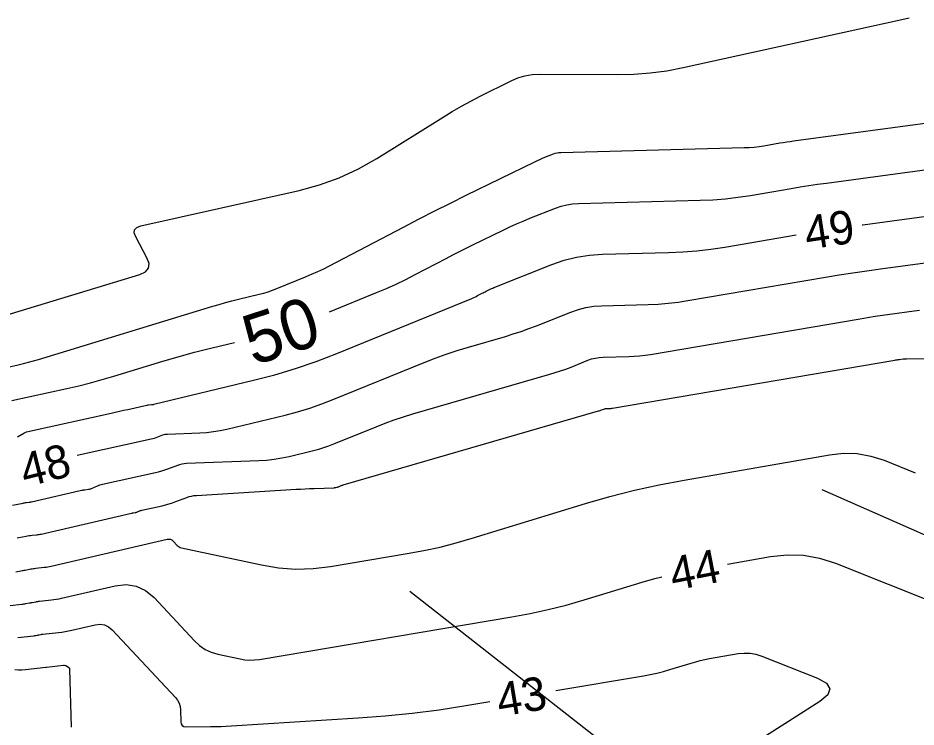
# Model space of a CAD drawing. Extents: x 2384780 to 2405861, y 547869 to 573706.
# Drawn here: x 2390291.8 to 2390345.6, y 552414.4 to 552456.8 of the extents above; entities that cross this region are included whole.
import ezdxf

# ---------------------------------------------------------------- set-up
doc = ezdxf.new("R2010")
doc.units = 0
for name, color, linetype in [('Old_Level_60', 7, 'Continuous'), ('Old_Level_61', 7, 'Continuous'), ('Prop Buffer Zone 1', 7, 'Continuous'), ('Prop Buffer Zone 2', 7, 'Continuous')]:
    doc.layers.add(name, color=color, linetype=linetype)

msp = doc.modelspace()

# ---------------------------------------------------------------- linework, layer by layer
at = {"layer": 'Old_Level_60'}
for points in [[(2390288.754, 552438.3445), (2390299.14175, 552441.48375), (2390299.47725, 552441.64025), (2390299.6585, 552441.8605), (2390299.68525, 552442.1445), (2390299.558, 552442.492), (2390298.8895, 552443.73175), (2390298.801, 552443.9725), (2390298.822, 552444.16325), (2390298.95225, 552444.304), (2390299.192, 552444.395), (2390308.6585, 552446.516), (2390309.88175, 552446.844), (2390311.06425, 552447.27125), (2390312.20625, 552447.79775), (2390313.30775, 552448.42325), (2390317.27275, 552450.899), (2390317.81625, 552451.22975), (2390318.36675, 552451.5475), (2390318.92475, 552451.8525), (2390319.48975, 552452.14475), (2390321.34725, 552453.07825), (2390321.75125, 552453.253), (2390322.167, 552453.377), (2390322.59475, 552453.45025), (2390323.03425, 552453.473), (2390327.68425, 552453.4455), (2390328.6775, 552453.46725), (2390329.66525, 552453.544), (2390330.647, 552453.67575), (2390331.623, 552453.8625), (2390344.53375, 552456.70675), (2390345.15675, 552456.831)], [(2390290.44375, 552435.775), (2390291.8665, 552436.0885), (2390292.1705, 552436.1585), (2390292.473, 552436.23475), (2390292.774, 552436.317), (2390293.0735, 552436.405), (2390303.50725, 552439.59), (2390303.885, 552439.70225), (2390304.26425, 552439.80875), (2390304.64525, 552439.90975), (2390305.02775, 552440.005), (2390306.2795, 552440.30675), (2390306.54625, 552440.37625), (2390306.80975, 552440.45575), (2390307.07, 552440.54525), (2390307.327, 552440.6445), (2390309.0465, 552441.34575), (2390309.413, 552441.50025), (2390309.7755, 552441.6635), (2390310.134, 552441.835), (2390310.4885, 552442.01525), (2390314.9085, 552444.328), (2390315.84075, 552444.81175), (2390316.776, 552445.289), (2390317.7145, 552445.76), (2390318.65625, 552446.22475), (2390322.76125, 552448.23325), (2390322.9105, 552448.3045), (2390323.06125, 552448.373), (2390323.213, 552448.4385), (2390323.36625, 552448.501), (2390323.86875, 552448.7005), (2390323.9775, 552448.7385), (2390324.08825, 552448.76625), (2390324.201, 552448.78425), (2390324.316, 552448.79225), (2390335.28225, 552449.07525), (2390335.5785, 552449.088), (2390335.87375, 552449.1115), (2390336.16775, 552449.1455), (2390336.461, 552449.19), (2390337.41675, 552449.35275), (2390337.62175, 552449.38675), (2390337.827, 552449.41875), (2390338.0325, 552449.44925), (2390338.2385, 552449.47775), (2390350.1055, 552451.072)], [(2390342.337, 552444.4595), (2390342.37875, 552444.46525), (2390346.62025, 552445.03525)], [(2390326.7985, 552442.699), (2390330.756, 552442.80125), (2390331.60275, 552442.83825), (2390332.44625, 552442.90525), (2390333.287, 552443.00225), (2390334.12475, 552443.1295), (2390338.38325, 552443.854)], [(2390291.82675, 552431.7885), (2390292.20225, 552431.9965), (2390292.284, 552432.038), (2390292.36775, 552432.07325), (2390292.45425, 552432.10225), (2390292.54275, 552432.12525), (2390297.41575, 552433.19875), (2390297.6655, 552433.254), (2390297.9155, 552433.30875), (2390298.16525, 552433.36375), (2390298.41525, 552433.41875), (2390299.563, 552433.6705), (2390299.57225, 552433.67275), (2390299.58125, 552433.67525), (2390299.59025, 552433.678), (2390299.599, 552433.68125), (2390299.6275, 552433.69225), (2390299.63375, 552433.69425), (2390299.64, 552433.69575), (2390299.6465, 552433.69675), (2390299.653, 552433.6975), (2390299.83125, 552433.70425), (2390299.86925, 552433.7065), (2390299.907, 552433.71075), (2390299.94475, 552433.717), (2390299.982, 552433.725), (2390305.93375, 552435.15975), (2390307.2015, 552435.49075), (2390308.45425, 552435.86875), (2390309.69175, 552436.2935), (2390310.914, 552436.7655), (2390318.994, 552440.061), (2390319.08225, 552440.09825), (2390319.1695, 552440.1375), (2390319.256, 552440.179), (2390319.3415, 552440.2225), (2390319.619, 552440.36775), (2390319.67875, 552440.3985), (2390319.7385, 552440.429), (2390319.7985, 552440.45925), (2390319.85875, 552440.489), (2390320.13125, 552440.62225), (2390320.19, 552440.65025), (2390320.249, 552440.67725), (2390320.30875, 552440.703), (2390320.369, 552440.7275), (2390323.7715, 552442.07925), (2390324.50775, 552442.33525), (2390325.2575, 552442.524), (2390326.02125, 552442.64525), (2390326.7985, 552442.699)], [(2390295.387, 552430.684), (2390299.819, 552431.65675), (2390299.9175, 552431.68025), (2390300.015, 552431.70725), (2390300.11125, 552431.738), (2390300.2065, 552431.77225), (2390300.516, 552431.89025), (2390300.58275, 552431.91275), (2390300.651, 552431.9295), (2390300.72, 552431.94075), (2390300.7905, 552431.94625), (2390302.716, 552432.01975), (2390303.12725, 552432.04575), (2390303.53575, 552432.09175), (2390303.94125, 552432.15825), (2390304.34425, 552432.24475), (2390307.82625, 552433.08425), (2390308.568, 552433.27775), (2390309.301, 552433.499), (2390310.025, 552433.7475), (2390310.74, 552434.02375), (2390316.14375, 552436.2275), (2390316.797, 552436.48425), (2390317.45675, 552436.72325), (2390318.12225, 552436.945), (2390318.794, 552437.14925), (2390320.998, 552437.78775), (2390321.46825, 552437.93), (2390321.935, 552438.08375), (2390322.3975, 552438.2485), (2390322.8565, 552438.4245), (2390324.91875, 552439.24375), (2390325.365, 552439.39875), (2390325.8195, 552439.51325), (2390326.28225, 552439.58675), (2390326.7535, 552439.6195), (2390329.54425, 552439.6915), (2390330.14125, 552439.7175), (2390330.73625, 552439.76475), (2390331.329, 552439.83325), (2390331.91975, 552439.923), (2390340.153, 552441.32375), (2390340.97, 552441.459), (2390341.78825, 552441.58725), (2390342.60725, 552441.70825), (2390343.4275, 552441.822), (2390346.10875, 552442.18225)], [(2390291.52325, 552427.6995), (2390292.149, 552427.8195), (2390292.19875, 552427.8285), (2390292.2485, 552427.8365), (2390292.2985, 552427.84325), (2390292.34875, 552427.84925), (2390292.513, 552427.867), (2390292.548, 552427.87125), (2390292.583, 552427.87675), (2390292.61775, 552427.883), (2390292.65225, 552427.8905), (2390295.5745, 552428.567), (2390295.6415, 552428.5815), (2390295.70875, 552428.5945), (2390295.7765, 552428.60575), (2390295.84425, 552428.61525), (2390296.06675, 552428.64325), (2390296.11375, 552428.651), (2390296.16, 552428.662), (2390296.2055, 552428.67625), (2390296.24975, 552428.694), (2390296.59725, 552428.84675), (2390296.6725, 552428.8775), (2390296.74875, 552428.9045), (2390296.82625, 552428.92775), (2390296.90525, 552428.947), (2390300.07475, 552429.64275), (2390300.26275, 552429.6875), (2390300.4485, 552429.73925), (2390300.63225, 552429.798), (2390300.814, 552429.8635), (2390301.40425, 552430.0885), (2390301.532, 552430.13125), (2390301.66175, 552430.16325), (2390301.79375, 552430.1845), (2390301.928, 552430.19525), (2390306.25675, 552430.36025), (2390306.71425, 552430.38925), (2390307.16875, 552430.4405), (2390307.62, 552430.51425), (2390308.06825, 552430.61075), (2390309.5275, 552430.9625), (2390309.83825, 552431.04375), (2390310.1455, 552431.13625), (2390310.44875, 552431.2405), (2390310.7485, 552431.35625), (2390313.2635, 552432.382), (2390313.805, 552432.5945), (2390314.35125, 552432.79275), (2390314.90275, 552432.97625), (2390315.45925, 552433.1455), (2390323.6585, 552435.52075), (2390323.9785, 552435.61775), (2390324.29625, 552435.72225), (2390324.61125, 552435.8345), (2390324.92375, 552435.95425), (2390325.94, 552436.358), (2390326.15975, 552436.4345), (2390326.38375, 552436.49075), (2390326.61175, 552436.527), (2390326.844, 552436.54325), (2390328.37325, 552436.5825), (2390328.70025, 552436.597), (2390329.02625, 552436.62275), (2390329.35125, 552436.66025), (2390329.67475, 552436.7095), (2390342.21875, 552438.8435), (2390342.6625, 552438.917), (2390343.107, 552438.98675), (2390343.552, 552439.0525), (2390343.9975, 552439.11425), (2390345.45375, 552439.31), (2390345.76625, 552439.347)], [(2390291.80225, 552425.7365), (2390291.9055, 552425.75625), (2390292.33125, 552425.83775), (2390292.42, 552425.854), (2390292.50925, 552425.86825), (2390292.59875, 552425.88075), (2390292.6885, 552425.89125), (2390292.982, 552425.923), (2390293.04475, 552425.93075), (2390293.10725, 552425.94025), (2390293.1695, 552425.95175), (2390293.23125, 552425.965), (2390298.6355, 552427.216), (2390298.6665, 552427.22275), (2390298.6975, 552427.22875), (2390298.72875, 552427.234), (2390298.76025, 552427.23825), (2390298.86275, 552427.25125), (2390298.88475, 552427.25475), (2390298.906, 552427.26), (2390298.927, 552427.2665), (2390298.9475, 552427.27475), (2390299.108, 552427.34525), (2390299.1425, 552427.3595), (2390299.17775, 552427.372), (2390299.21375, 552427.38275), (2390299.25, 552427.3915), (2390300.46925, 552427.65925), (2390300.6775, 552427.709), (2390300.88375, 552427.76625), (2390301.0875, 552427.83125), (2390301.28925, 552427.904), (2390301.944, 552428.1535), (2390302.0855, 552428.2015), (2390302.22925, 552428.23825), (2390302.3755, 552428.264), (2390302.52425, 552428.2785), (2390308.4855, 552428.639), (2390308.75325, 552428.6545), (2390309.02125, 552428.66825), (2390309.28925, 552428.68075), (2390309.55725, 552428.69175), (2390310.7535, 552428.7375), (2390310.781, 552428.73925), (2390310.80825, 552428.74225), (2390310.83525, 552428.74675), (2390310.86225, 552428.7525), (2390310.9495, 552428.7735), (2390310.96825, 552428.7785), (2390310.9865, 552428.784), (2390311.00475, 552428.79025), (2390311.02275, 552428.79725), (2390311.1735, 552428.8585), (2390311.206, 552428.87125), (2390311.23875, 552428.88325), (2390311.27175, 552428.89425), (2390311.305, 552428.90425), (2390326.571, 552433.327), (2390326.6155, 552433.3405), (2390326.65975, 552433.355), (2390326.7035, 552433.3705), (2390326.74675, 552433.38725), (2390326.888, 552433.44325), (2390326.9185, 552433.45375), (2390326.9495, 552433.46175), (2390326.98125, 552433.46675), (2390327.0135, 552433.469), (2390327.22575, 552433.4745), (2390327.27125, 552433.4765), (2390327.3165, 552433.48), (2390327.3615, 552433.48525), (2390327.4065, 552433.492), (2390344.2845, 552436.3635), (2390344.355, 552436.37525), (2390344.42575, 552436.38625), (2390344.4965, 552436.39675), (2390344.56725, 552436.4065), (2390344.79875, 552436.4375), (2390344.8485, 552436.4435), (2390344.89825, 552436.448), (2390344.948, 552436.45075), (2390344.998, 552436.45225), (2390362.98625, 552436.69125)], [(2390334.27425, 552424.1715), (2390336.8615, 552424.62225), (2390337.851, 552424.7275), (2390338.8265, 552424.696), (2390339.788, 552424.52775), (2390340.73525, 552424.2225), (2390350.293, 552420.4245)], [(2390291.37975, 552421.68925), (2390292.07525, 552421.766), (2390292.138, 552421.7735), (2390292.20075, 552421.7825), (2390292.2635, 552421.7925), (2390292.32575, 552421.80375), (2390292.52925, 552421.84275), (2390292.57275, 552421.85125), (2390292.6165, 552421.8595), (2390292.66, 552421.868), (2390292.70375, 552421.87625), (2390292.93175, 552421.92), (2390292.98075, 552421.929), (2390293.03, 552421.93675), (2390293.07925, 552421.94375), (2390293.1285, 552421.9495), (2390293.8485, 552422.02725), (2390294.0025, 552422.04625), (2390294.1555, 552422.06975), (2390294.308, 552422.09775), (2390294.4595, 552422.1305), (2390297.656, 552422.87025), (2390298.31525, 552422.945), (2390298.9235, 552422.8515), (2390299.48075, 552422.59025), (2390299.98675, 552422.161), (2390302.41275, 552419.56975), (2390302.714, 552419.2915), (2390303.04625, 552419.06775), (2390303.409, 552418.89825), (2390303.80275, 552418.783), (2390305.13875, 552418.49575), (2390305.4255, 552418.448), (2390305.71275, 552418.42775), (2390306.0005, 552418.435), (2390306.289, 552418.46975), (2390321.38825, 552421.0045), (2390322.4815, 552421.2065), (2390323.56625, 552421.44375), (2390324.6425, 552421.71625), (2390325.71075, 552422.02425), (2390329.186, 552423.08825), (2390329.93375, 552423.3045), (2390330.3485, 552423.4105)], [(2390291.83875, 552419.777), (2390292.794, 552419.8825), (2390292.82675, 552419.8865), (2390292.85925, 552419.891), (2390292.89175, 552419.89625), (2390292.92425, 552419.902), (2390293.03, 552419.9225), (2390293.05275, 552419.92675), (2390293.07525, 552419.931), (2390293.098, 552419.9355), (2390293.12075, 552419.93975), (2390293.23925, 552419.9625), (2390293.26475, 552419.96725), (2390293.29025, 552419.97125), (2390293.31575, 552419.97475), (2390293.3415, 552419.97775), (2390294.27975, 552420.079), (2390294.48025, 552420.10375), (2390294.67975, 552420.1345), (2390294.87825, 552420.171), (2390295.07575, 552420.21375), (2390296.47025, 552420.5365), (2390296.75775, 552420.569), (2390297.02325, 552420.52825), (2390297.26625, 552420.41425), (2390297.487, 552420.227), (2390301.267, 552416.1895), (2390301.3965, 552416.02475), (2390301.49075, 552415.8455), (2390301.5495, 552415.65175), (2390301.57275, 552415.4435), (2390301.59075, 552414.7395), (2390301.613, 552414.6075), (2390301.67225, 552414.5135), (2390301.768, 552414.4575), (2390301.9005, 552414.4395), (2390303.366, 552414.44825), (2390303.68, 552414.4525), (2390303.99375, 552414.461), (2390304.30725, 552414.474), (2390304.62075, 552414.49125), (2390312.187, 552414.964), (2390313.806, 552415.08625), (2390315.42, 552415.2505), (2390317.02925, 552415.4565), (2390318.63375, 552415.7045), (2390320.07625, 552415.94675)], [(2390324.021, 552416.609), (2390329.25875, 552417.48825), (2390329.65825, 552417.562), (2390330.0545, 552417.64875), (2390330.448, 552417.74825), (2390330.83825, 552417.86075), (2390332.108, 552418.24975), (2390332.38125, 552418.32875), (2390332.6565, 552418.399), (2390332.93375, 552418.46075), (2390333.213, 552418.514), (2390334.91275, 552418.81025), (2390335.27425, 552418.84875), (2390335.63075, 552418.837), (2390335.982, 552418.7755), (2390336.32825, 552418.664), (2390339.66425, 552417.3385), (2390340.20875, 552417.038), (2390340.4125, 552416.70525), (2390340.2755, 552416.33975), (2390339.7975, 552415.94175), (2390336.559, 552413.8725)], [(2390291.668, 552417.85325), (2390291.87775, 552417.84425), (2390292.08775, 552417.84825), (2390292.29775, 552417.865), (2390293.51275, 552417.999), (2390293.51525, 552417.99925), (2390293.51775, 552417.9995), (2390293.52025, 552418), (2390293.52275, 552418.0005), (2390293.53075, 552418.002), (2390293.5325, 552418.00225), (2390293.53425, 552418.0025), (2390293.53575, 552418.003), (2390293.5375, 552418.00325), (2390293.54675, 552418.005), (2390293.5485, 552418.00525), (2390293.5505, 552418.00575), (2390293.5525, 552418.006), (2390293.5545, 552418.00625), (2390294.5715, 552418.116), (2390294.61875, 552418.117), (2390294.664, 552418.11025), (2390294.7075, 552418.0955), (2390294.749, 552418.07275)], [(2390294.749, 552418.07275), (2390294.881, 552417.98525), (2390294.906, 552417.96475), (2390294.924, 552417.94025), (2390294.93525, 552417.912), (2390294.9395, 552417.88), (2390295.02875, 552414.414)]]:
    msp.add_lwpolyline(points, dxfattribs=at)
at = {"layer": 'Old_Level_61'}
for points in [[(2390310.48775, 552439.26275), (2390313.2935, 552440.407), (2390313.88225, 552440.65525), (2390314.46475, 552440.91725), (2390315.04075, 552441.19325), (2390315.61025, 552441.48275), (2390317.46075, 552442.45075), (2390317.858, 552442.657), (2390318.2565, 552442.8605), (2390318.6565, 552443.06125), (2390319.05775, 552443.25925), (2390320.87475, 552444.148), (2390321.26575, 552444.33475), (2390321.66, 552444.51375), (2390322.05775, 552444.68525), (2390322.459, 552444.84925), (2390323.99775, 552445.4605), (2390324.3305, 552445.57625), (2390324.6695, 552445.6615), (2390325.01475, 552445.71625), (2390325.3665, 552445.74075), (2390332.64825, 552445.92875), (2390333.40475, 552445.96175), (2390334.15875, 552446.0215), (2390334.91, 552446.10825), (2390335.65875, 552446.222), (2390338.1, 552446.6375), (2390338.6235, 552446.724), (2390339.14775, 552446.80625), (2390339.67275, 552446.88375), (2390340.19825, 552446.95675), (2390347.982, 552448.0025)], [(2390291.47175, 552433.94525), (2390294.779, 552434.674), (2390295.48575, 552434.83725), (2390296.189, 552435.01425), (2390296.8885, 552435.20525), (2390297.5845, 552435.41), (2390300.516, 552436.30475), (2390301.14525, 552436.492), (2390301.77725, 552436.6695), (2390302.412, 552436.8375), (2390303.04925, 552436.99625), (2390304.79125, 552437.416)], [(2390291.7275, 552423.7055), (2390292.0285, 552423.76325), (2390292.093, 552423.77575), (2390292.15775, 552423.788), (2390292.22225, 552423.8005), (2390292.28675, 552423.81275), (2390292.6245, 552423.8775), (2390292.697, 552423.89075), (2390292.7695, 552423.90225), (2390292.8425, 552423.9125), (2390292.91575, 552423.92125), (2390293.4175, 552423.97525), (2390293.52475, 552423.9885), (2390293.6315, 552424.005), (2390293.73775, 552424.0245), (2390293.84325, 552424.04725), (2390300.7735, 552425.6515), (2390300.87475, 552425.663), (2390300.96825, 552425.6485), (2390301.05375, 552425.6085), (2390301.1315, 552425.5425), (2390301.37275, 552425.28475), (2390301.42725, 552425.2345), (2390301.48725, 552425.194), (2390301.553, 552425.1635), (2390301.624, 552425.1425), (2390306.41175, 552424.1135), (2390307.43875, 552423.942), (2390308.468, 552423.8695), (2390309.4995, 552423.89525), (2390310.53325, 552424.01975), (2390315.1335, 552424.792), (2390316.1155, 552424.9735), (2390317.09, 552425.1865), (2390318.057, 552425.4315), (2390319.01675, 552425.70825), (2390325.79425, 552427.783), (2390327.252, 552428.2045), (2390328.72075, 552428.58025), (2390330.2005, 552428.91), (2390331.69125, 552429.19375), (2390340.3935, 552430.71025), (2390341.225, 552430.79875), (2390342.045, 552430.77225), (2390342.85275, 552430.63075), (2390343.64875, 552430.3745), (2390345.50825, 552429.6355)]]:
    msp.add_lwpolyline(points, dxfattribs=at)
at = {"layer": 'Prop Buffer Zone 1'}
msp.add_lwpolyline([(2390329.56275, 552411.33425), (2390315.28719, 552422.53462)], dxfattribs=at)
at = {"layer": 'Prop Buffer Zone 2'}
msp.add_lwpolyline([(2390339.9265, 552428.624), (2390346.947, 552425.5335), (2390363.26525, 552395.30175), (2390376.6285, 552375.40075)], dxfattribs=at)

# ---------------------------------------------------------------- texts
at = {"layer": 'Old_Level_60'}
for s, rotation, p in [('49', 8.707044, (2390339.0455, 552442.96175)), ('48', 14.066386, (2390292.27075, 552428.7515)), ('44', 10.968642, (2390331.041, 552422.5645)), ('43', 9.529744, (2390320.6535, 552415.0295))]:
    msp.add_text(s, height=2, rotation=rotation, dxfattribs=at).set_placement(p)
at = {"layer": 'Old_Level_61'}
msp.add_text('50', height=3, rotation=17.959967, dxfattribs=at).set_placement((2390305.90775, 552436.021))

doc.saveas('drawing.dxf')
